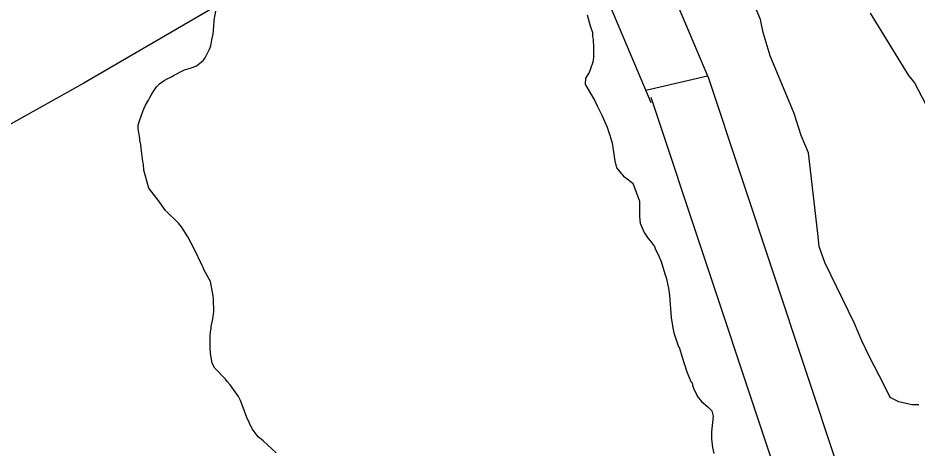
# Model space of a CAD drawing. Extents: x 3807117 to 3845308, y 337856 to 363736.
# Drawn here: x 3825422 to 3826497, y 345414 to 345927 of the extents above; entities that cross this region are included whole.
import ezdxf

# ---------------------------------------------------------------- set-up
doc = ezdxf.new("R2010")
doc.units = 0
for name, color, linetype in [('V-ROAD-CNTR', 7, 'Continuous'), ('V-SITE-VEGE', 7, 'Continuous'), ('V-TOPO-SHOR', 7, 'Continuous')]:
    doc.layers.add(name, color=color, linetype=linetype)

msp = doc.modelspace()

# ---------------------------------------------------------------- linework, layer by layer
at = {"layer": 'V-ROAD-CNTR'}
for points in [[(3816704.8, 350283.6), (3817907.9, 350095.5), (3819192.5, 349892.3), (3820381, 349705.2), (3821448.2, 349535.2), (3821963.9, 349449.8), (3822159, 349406.9), (3822748.2, 349239), (3823231.5, 349048.2), (3823490.5, 348924.3), (3824106.8, 348559.4), (3824584.4, 348191.2), (3824796, 348011.2), (3825143.9, 347657.3), (3825279.9, 347500.4), (3825576.4, 347113), (3825782.5, 346800.8), (3826080.6, 346248.2), (3826246.6, 345855.6)], [(3816693.3, 350210), (3817896.4, 350021.9), (3819180.9, 349818.7), (3820369.3, 349631.6), (3821436.3, 349461.7), (3821949.8, 349376.6), (3822140.7, 349334.6), (3822724.2, 349168.4), (3823201.7, 348979.9), (3823455.4, 348858.5), (3824064.9, 348497.6), (3824537.5, 348133.3), (3824745.2, 347956.5), (3825089.1, 347606.7), (3825222.1, 347453.3), (3825515.6, 347069.7), (3825718.5, 346762.5), (3826013.3, 346215.9), (3826178, 345826.6)], [(3826171.9, 345841.1), (3826245.5, 345858.2)], [(3826246.6, 345855.6), (3826439.9, 345273.9), (3826521.6, 344999.6), (3826666.3, 344526.8), (3826962.6, 343522.1)], [(3826177.9, 345832.8), (3826370.9, 345252.1), (3826452.3, 344978.7), (3826597, 344506), (3826886.8, 343523.2)]]:
    msp.add_lwpolyline(points, dxfattribs=at)
at = {"layer": 'V-SITE-VEGE'}
for points in [[(3826474, 345468.8), (3826463.7, 345474.1), (3826457, 345488), (3826438.3, 345524.3), (3826429.8, 345541.6), (3826421.3, 345562.4), (3826385.7, 345635.1), (3826379, 345654.2), (3826377.4, 345669.7), (3826366.1, 345766.4), (3826357.6, 345787.1), (3826349.2, 345813.1), (3826320.4, 345882.3), (3826312, 345910), (3826308.7, 345925.5), (3826291.8, 345967.1)], [(3825629.6, 345868.1), (3825635.1, 345870.3), (3825643, 345876.7), (3825645.3, 345879.9), (3825650.5, 345890), (3825651.9, 345894.2), (3825653.3, 345901.5), (3825654.7, 345908), (3825655.7, 345917.7), (3825656.2, 345925), (3825658.2, 345935.6)], [(3826101.6, 345931.2), (3826105.3, 345917.9), (3826108.1, 345910), (3826108.1, 345905.4), (3826109, 345902.2), (3826109.5, 345891.6), (3826109.5, 345880.1), (3826108.6, 345874.5), (3826105.8, 345866.7), (3826104, 345862.1), (3826099.9, 345855.6), (3826099.4, 345848.7), (3826100.3, 345846.9), (3826110.5, 345829.4), (3826113.7, 345822.5), (3826119.3, 345811.4), (3826125.8, 345797.1), (3826127.6, 345790.7), (3826129, 345787.5), (3826131.8, 345777.8), (3826134.6, 345756.6), (3826136.9, 345748.3), (3826145.2, 345738.6), (3826148, 345736.3), (3826156.3, 345729.9), (3826164.2, 345708.7), (3826164.2, 345689.8), (3826165.1, 345682.4), (3826169.7, 345670.9), (3826174.8, 345664), (3826177.6, 345660.8), (3826182.2, 345654.3), (3826183.1, 345652), (3826187.3, 345642.8), (3826190.1, 345636.4), (3826194.7, 345621.6), (3826196.1, 345617.5), (3826198.9, 345604.6), (3826200.3, 345595.8), (3826202.2, 345569.6), (3826204, 345557.1), (3826205.4, 345551.1), (3826210.5, 345535.5), (3826211.9, 345532.7), (3826214.7, 345523.5), (3826220.7, 345504.6), (3826223.5, 345497.7), (3826225.8, 345493.1), (3826227.2, 345491.3), (3826227.6, 345488.5), (3826229, 345483.9), (3826232.3, 345477.9), (3826233.2, 345475.6), (3826238.3, 345469.1), (3826246.1, 345462.7), (3826250.7, 345458.1), (3826252.1, 345451.7), (3826250.3, 345432.8), (3826250.3, 345424.5), (3826251.3, 345414.3), (3826253.1, 345406.9)], [(3826439.9, 345933.1), (3826485.8, 345858.5), (3826492.7, 345849.9), (3826506.2, 345823.9)], [(3825730.3, 345407.8), (3825714.8, 345422.2), (3825708.8, 345426.9), (3825706.1, 345430.1), (3825701.5, 345436.6), (3825698.3, 345443.1), (3825695.2, 345450), (3825689.7, 345465.3), (3825687.5, 345470.3), (3825685.2, 345475), (3825675.2, 345488.9), (3825671.5, 345493), (3825669.7, 345495.8), (3825656.9, 345508.8), (3825653.7, 345514.8), (3825651.5, 345526.4), (3825651.1, 345533.3), (3825651.2, 345547.6), (3825651.7, 345552.2), (3825652.6, 345556.3), (3825652.6, 345558.6), (3825654.5, 345567.8), (3825655.5, 345576.6), (3825655.2, 345591.3), (3825654.7, 345595.5), (3825651.6, 345612.6), (3825643.9, 345626.9), (3825643, 345629.2), (3825641.6, 345631.5), (3825631.7, 345652.4), (3825624.4, 345665.8), (3825617.1, 345677.8), (3825613.4, 345682.4), (3825597.9, 345697.3), (3825589.2, 345709.8), (3825577.8, 345724.2), (3825572, 345745.4), (3825571.5, 345752.8), (3825570.7, 345756), (3825568.9, 345771.7), (3825568.5, 345776.3), (3825567.2, 345781.4), (3825567.2, 345783.7), (3825565.4, 345794.8), (3825565.4, 345799.4), (3825566.9, 345804.5), (3825571.1, 345816.9), (3825572.5, 345819.6), (3825573.9, 345823.3), (3825577.6, 345829.3), (3825579.1, 345832.5), (3825580.9, 345835.2), (3825582.3, 345838), (3825587, 345845.3), (3825591.2, 345849), (3825596.3, 345852.7), (3825600, 345854.9), (3825605, 345857.2), (3825607.4, 345858.6), (3825620.8, 345865.4), (3825626.3, 345867.2), (3825629.6, 345868.1)], [(3826498.2, 345465.2), (3826489.5, 345465.3), (3826474, 345468.8)]]:
    msp.add_lwpolyline(points, dxfattribs=at)
at = {"layer": 'V-TOPO-SHOR'}
msp.add_lwpolyline([(3825992.4, 346132.1), (3825768, 346005.5), (3825500.2, 345849.5), (3825205.1, 345684.5), (3824991.5, 345558.3), (3824770.9, 345436.7)], dxfattribs=at)

doc.saveas('drawing.dxf')
